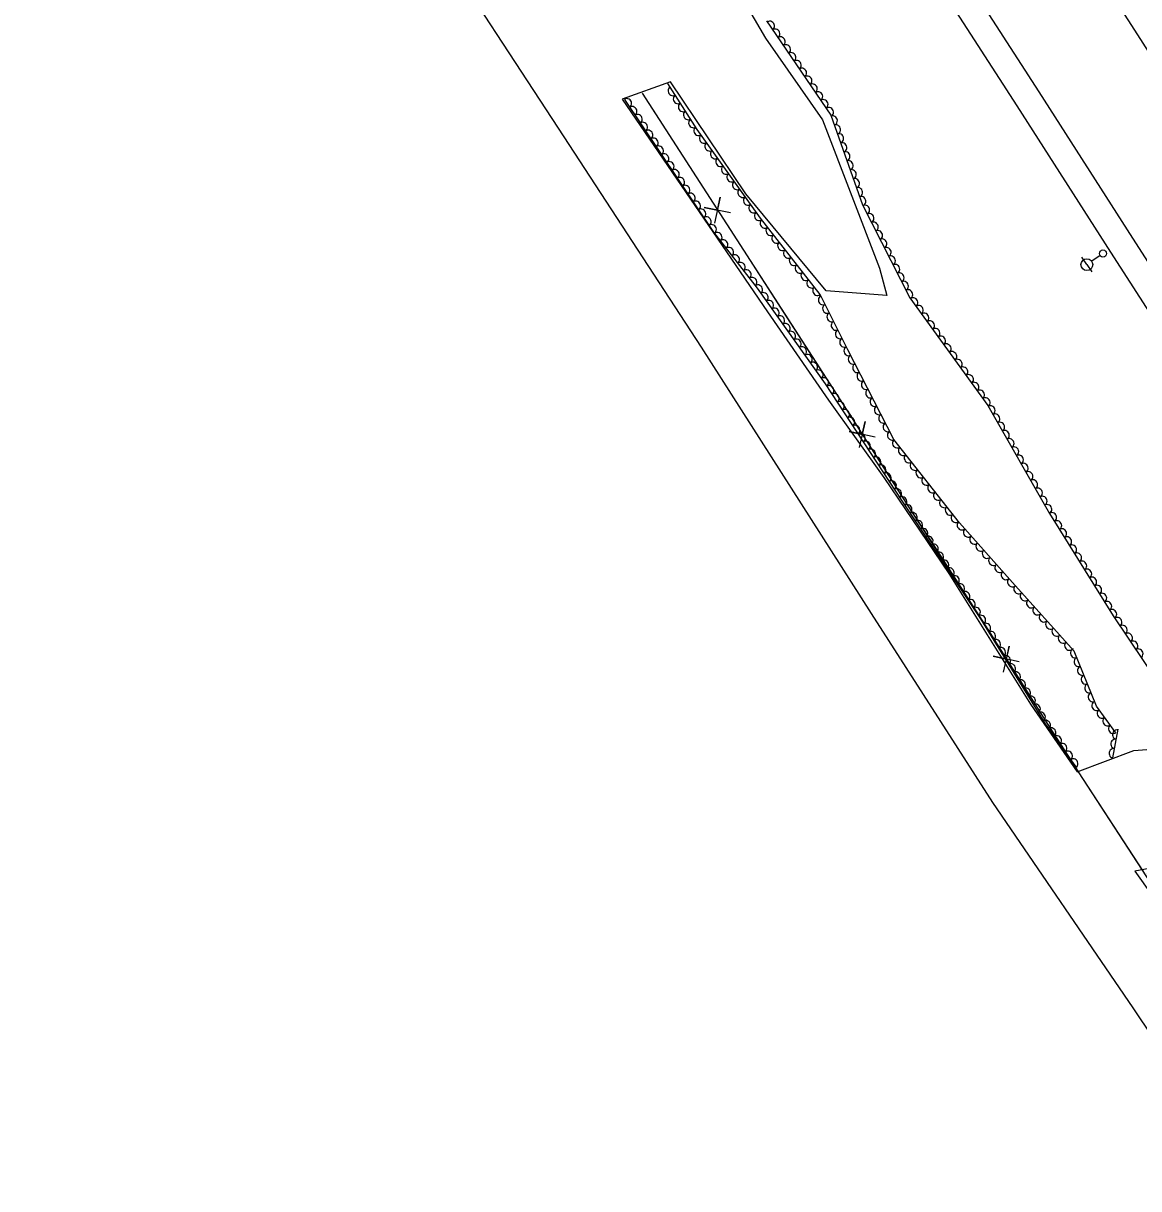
# Model space of a CAD drawing. Extents: x 1746719 to 1766531, y 631721 to 662391.
# Drawn here: x 1759684.8 to 1760154.9, y 640800.1 to 641291.2 of the extents above; entities that cross this region are included whole.
import ezdxf

# ---------------------------------------------------------------- set-up
doc = ezdxf.new("R2010")
doc.units = 0
for name, color, linetype in [('SURVEY - AERIAL SURVEY - Photo Control - Points - Elevations', 7, 'Continuous'), ('SURVEY - AERIAL SURVEY - Photo Control - Points - Locators', 7, 'Continuous'), ('SURVEY - AERIAL SURVEY - Photo Control with Text', 7, 'Continuous'), ('SURVEY - CENTERLINE - Existing Roads - Development', 7, 'Continuous'), ('SURVEY - CENTERLINE - Existing Roads Curve Text', 7, 'Continuous')]:
    doc.layers.add(name, color=color, linetype=linetype)

msp = doc.modelspace()

# ---------------------------------------------------------------- linework, layer by layer
at = {"layer": 'SURVEY - AERIAL SURVEY - Photo Control - Points - Elevations'}
for points in [[(1759256.28, 642562.06), (1759331.34, 642448.21), (1759372.09, 642386.38), (1759428.32, 642299.79), (1759481.08, 642217.88), (1759538.71, 642129.24), (1759603.54, 642028.16), (1759659.74, 641942.25), (1759711.51, 641861.77), (1759776.52, 641763.39), (1759827.75, 641682.76), (1759880.28, 641600.83), (1759924.14, 641534.16), (1759977.94, 641451.1), (1760016.39, 641391.3), (1760062.96, 641319.36), (1760103.56, 641256.45), (1760143.11, 641194.73), (1760191.91, 641118.87), (1760244.47, 641040.54), (1760278.02, 640988.87), (1760344.17, 640886.4)], [(1759271.68, 642558.69), (1759340.52, 642454.26), (1759381.29, 642392.41), (1759437.55, 642305.76), (1759490.31, 642223.86), (1759547.95, 642135.2), (1759612.77, 642034.14), (1759668.97, 641948.23), (1759720.72, 641867.78), (1759785.75, 641769.38), (1759837.02, 641688.68), (1759889.51, 641606.82), (1759933.35, 641540.17), (1759987.18, 641457.06), (1760025.63, 641397.26), (1760072.2, 641325.33), (1760112.81, 641262.4), (1760152.37, 641200.67), (1760201.11, 641124.91), (1760253.65, 641046.61), (1760287.26, 640994.85), (1760353.41, 640892.37)], [(1759339.73, 642542.67), (1759380.59, 642480.68), (1759421.46, 642418.69), (1759477.86, 642331.83), (1759530.61, 642249.94), (1759588.28, 642161.24), (1759653.06, 642060.23), (1759709.23, 641974.36), (1759760.93, 641894), (1759826.04, 641795.48), (1759877.48, 641714.5), (1759929.76, 641632.96), (1759973.54, 641566.41), (1760027.51, 641483.09), (1760065.96, 641423.28), (1760112.51, 641351.39), (1760153.19, 641288.36), (1760192.76, 641226.6), (1760241.22, 641151.27), (1760293.71, 641073.05), (1760327.55, 641020.94), (1760393.74, 640918.4)]]:
    msp.add_lwpolyline(points, dxfattribs=at)
at = {"layer": 'SURVEY - AERIAL SURVEY - Photo Control - Points - Locators'}
for points in [[(1759970.33, 641331.59), (1759997.67, 641284.96), (1760021.63, 641250.49), (1760045.64, 641187.97), (1760048.77, 641176.53), (1760023.22, 641178.42), (1759989.34, 641219.42), (1759957.53, 641266.61), (1759937.25, 641259.22), (1759998.52, 641169.57), (1760024.12, 641132.38), (1760047.48, 641099.76), (1760074.89, 641059.29), (1760109.4, 641004.22), (1760128.97, 640975.8), (1760152.9, 640984.79), (1760183.92, 640987.12)], [(1760203.73, 640800.08), (1760152.6, 640876.32), (1760093.46, 640962.9), (1760042.28, 641042.5), (1759970.69, 641154.71), (1759910.32, 641247.02), (1759855.72, 641330.61)], [(1760180.13, 640938.99), (1760153.3, 640933.88), (1760184.01, 640890.92)]]:
    msp.add_lwpolyline(points, dxfattribs=at)
at = {"layer": 'SURVEY - AERIAL SURVEY - Photo Control with Text'}
for points in [[(1759998.08, 641292.26), (1760025.22, 641252.51), (1760038.52, 641214.77), (1760058.51, 641175.54), (1760091.32, 641130.17), (1760117.41, 641084.71), (1760144.19, 641041.54), (1760170.07, 641002.96), (1760196.28, 640980.68), (1760217.83, 640940.48), (1760225.91, 640909.34), (1760215.72, 640898.48), (1760179.38, 640934.16), (1760158.53, 640933.18), (1760179.19, 640901.2), (1760201.04, 640886.69)], [(1760020.66, 641176.89), (1759995.49, 641209.16), (1759968.85, 641246.54), (1759956.46, 641265.87)], [(1759938.18, 641259.18), (1759975.76, 641203.28), (1759994.07, 641179.65), (1760022.72, 641139.34), (1760055.07, 641090.04), (1760088.27, 641040.19), (1760115.52, 640995.98), (1760128.74, 640977.45)], [(1760145.29, 640992.24), (1760137.15, 641003.4), (1760127.75, 641026.59), (1760101.7, 641055.55), (1760079.38, 641080.73), (1760051.79, 641115.87), (1760032.34, 641153.67), (1760020.66, 641176.89)], [(1760143.99, 640981.61), (1760146.25, 640993.8)]]:
    msp.add_lwpolyline(points, dxfattribs=at)
for centre, major_axis in [((1759999.52, 641290.16), (1.13, -1.65)), ((1760001.78, 641286.85), (1.13, -1.65)), ((1760004.03, 641283.55), (1.13, -1.65)), ((1760006.29, 641280.25), (1.13, -1.65)), ((1760008.54, 641276.94), (1.13, -1.65)), ((1760010.8, 641273.64), (1.13, -1.65)), ((1760013.05, 641270.34), (1.13, -1.65)), ((1760015.31, 641267.03), (1.13, -1.65)), ((1759958.5, 641262.68), (-1.08, 1.68)), ((1760017.56, 641263.73), (1.13, -1.65)), ((1760019.82, 641260.43), (1.13, -1.65)), ((1759939.3, 641257.52), (1.12, -1.66)), ((1759960.66, 641259.31), (-1.08, 1.68)), ((1759962.82, 641255.94), (-1.08, 1.68)), ((1760022.07, 641257.12), (1.13, -1.65)), ((1759941.53, 641254.2), (1.12, -1.66)), ((1759943.76, 641250.88), (1.12, -1.66)), ((1759964.98, 641252.58), (-1.08, 1.68)), ((1760024.33, 641253.82), (1.13, -1.65)), ((1760026.03, 641250.23), (0.66, -1.89)), ((1759945.99, 641247.56), (1.12, -1.66)), ((1759967.14, 641249.21), (-1.08, 1.68)), ((1759969.34, 641245.87), (-1.16, 1.63)), ((1760027.36, 641246.46), (0.66, -1.89)), ((1759948.23, 641244.24), (1.12, -1.66)), ((1759950.46, 641240.92), (1.12, -1.66)), ((1759971.66, 641242.61), (-1.16, 1.63)), ((1760028.68, 641242.69), (0.66, -1.89)), ((1759952.69, 641237.6), (1.12, -1.66)), ((1759973.98, 641239.35), (-1.16, 1.63)), ((1759976.3, 641236.09), (-1.16, 1.63)), ((1760030.01, 641238.91), (0.66, -1.89)), ((1759954.92, 641234.28), (1.12, -1.66)), ((1759957.15, 641230.96), (1.12, -1.66)), ((1759978.62, 641232.84), (-1.16, 1.63)), ((1760031.34, 641235.14), (0.66, -1.89)), ((1760032.67, 641231.37), (0.66, -1.89)), ((1759959.38, 641227.64), (1.12, -1.66)), ((1759980.94, 641229.58), (-1.16, 1.63)), ((1759983.26, 641226.32), (-1.16, 1.63)), ((1760034, 641227.59), (0.66, -1.89)), ((1759961.61, 641224.32), (1.12, -1.66)), ((1759963.85, 641221), (1.12, -1.66)), ((1759985.59, 641223.06), (-1.16, 1.63)), ((1760035.33, 641223.82), (0.66, -1.89)), ((1759966.08, 641217.68), (1.12, -1.66)), ((1759987.91, 641219.81), (-1.16, 1.63)), ((1759990.23, 641216.55), (-1.16, 1.63)), ((1760036.66, 641220.05), (0.66, -1.89)), ((1760037.99, 641216.28), (0.66, -1.89)), ((1759968.31, 641214.36), (1.12, -1.66)), ((1759970.54, 641211.05), (1.12, -1.66)), ((1759992.55, 641213.29), (-1.16, 1.63)), ((1760039.61, 641212.63), (0.91, -1.78)), ((1759972.77, 641207.73), (1.12, -1.66)), ((1759994.87, 641210.03), (-1.16, 1.63)), ((1759997.29, 641206.85), (-1.23, 1.58)), ((1760041.43, 641209.07), (0.91, -1.78)), ((1759975, 641204.41), (1.12, -1.66)), ((1759977.38, 641201.19), (1.22, -1.58)), ((1759999.75, 641203.7), (-1.23, 1.58)), ((1760043.24, 641205.5), (0.91, -1.78)), ((1760045.06, 641201.94), (0.91, -1.78)), ((1759979.83, 641198.03), (1.22, -1.58)), ((1760002.21, 641200.54), (-1.23, 1.58)), ((1760004.67, 641197.39), (-1.23, 1.58)), ((1760046.87, 641198.37), (0.91, -1.78)), ((1759982.28, 641194.87), (1.22, -1.58)), ((1759984.73, 641191.7), (1.22, -1.58)), ((1760007.13, 641194.23), (-1.23, 1.58)), ((1760048.69, 641194.81), (0.91, -1.78)), ((1760050.5, 641191.24), (0.91, -1.78)), ((1759987.18, 641188.54), (1.22, -1.58)), ((1760009.59, 641191.08), (-1.23, 1.58)), ((1760012.05, 641187.93), (-1.23, 1.58)), ((1760052.32, 641187.68), (0.91, -1.78)), ((1759989.63, 641185.38), (1.22, -1.58)), ((1759992.08, 641182.22), (1.22, -1.58)), ((1760014.51, 641184.77), (-1.23, 1.58)), ((1760054.14, 641184.12), (0.91, -1.78)), ((1759994.5, 641179.04), (1.16, -1.63)), ((1760016.97, 641181.62), (-1.23, 1.58)), ((1760019.43, 641178.46), (-1.23, 1.58)), ((1760055.95, 641180.55), (0.91, -1.78)), ((1760057.77, 641176.99), (0.91, -1.78)), ((1759996.82, 641175.78), (1.16, -1.63)), ((1759999.14, 641172.52), (1.16, -1.63)), ((1760021.83, 641174.55), (-0.9, 1.79)), ((1760059.9, 641173.62), (1.17, -1.62)), ((1760001.46, 641169.26), (1.16, -1.63)), ((1760023.63, 641170.98), (-0.9, 1.79)), ((1760025.43, 641167.4), (-0.9, 1.79)), ((1760062.24, 641170.37), (1.17, -1.62)), ((1760064.59, 641167.13), (1.17, -1.62)), ((1760003.77, 641166), (1.16, -1.63)), ((1760006.09, 641162.74), (1.16, -1.63)), ((1760027.23, 641163.83), (-0.9, 1.79)), ((1760066.93, 641163.89), (1.17, -1.62)), ((1760008.41, 641159.48), (1.16, -1.63)), ((1760029.02, 641160.26), (-0.9, 1.79)), ((1760069.27, 641160.65), (1.17, -1.62)), ((1760071.62, 641157.41), (1.17, -1.62)), ((1760010.73, 641156.22), (1.16, -1.63)), ((1760013.04, 641152.96), (1.16, -1.63)), ((1760030.82, 641156.68), (-0.9, 1.79)), ((1760032.62, 641153.11), (-0.92, 1.78)), ((1760073.96, 641154.17), (1.17, -1.62)), ((1760015.36, 641149.7), (1.16, -1.63)), ((1760034.45, 641149.56), (-0.92, 1.78)), ((1760076.31, 641150.93), (1.17, -1.62)), ((1760078.65, 641147.69), (1.17, -1.62)), ((1760017.68, 641146.44), (1.16, -1.63)), ((1760020, 641143.18), (1.16, -1.63)), ((1760036.28, 641146), (-0.92, 1.78)), ((1760081, 641144.45), (1.17, -1.62)), ((1760022.31, 641139.92), (1.16, -1.63)), ((1760038.11, 641142.44), (-0.92, 1.78)), ((1760039.95, 641138.89), (-0.92, 1.78)), ((1760083.34, 641141.21), (1.17, -1.62)), ((1760085.69, 641137.97), (1.17, -1.62)), ((1760024.53, 641136.59), (1.1, -1.67)), ((1760026.73, 641133.24), (1.1, -1.67)), ((1760041.78, 641135.33), (-0.92, 1.78)), ((1760088.03, 641134.72), (1.17, -1.62)), ((1760028.92, 641129.9), (1.1, -1.67)), ((1760043.61, 641131.77), (-0.92, 1.78)), ((1760045.44, 641128.22), (-0.92, 1.78)), ((1760090.37, 641131.48), (1.17, -1.62)), ((1760092.51, 641128.11), (1, -1.73)), ((1760031.11, 641126.55), (1.1, -1.67)), ((1760033.31, 641123.21), (1.1, -1.67)), ((1760047.27, 641124.66), (-0.92, 1.78)), ((1760094.5, 641124.64), (1, -1.73)), ((1760035.5, 641119.86), (1.1, -1.67)), ((1760049.1, 641121.1), (-0.92, 1.78)), ((1760096.49, 641121.17), (1, -1.73)), ((1760098.48, 641117.7), (1, -1.73)), ((1760037.7, 641116.52), (1.1, -1.67)), ((1760039.89, 641113.18), (1.1, -1.67)), ((1760050.93, 641117.55), (-0.92, 1.78)), ((1760053.1, 641114.21), (-1.24, 1.57)), ((1760100.47, 641114.23), (1, -1.73)), ((1760042.09, 641109.83), (1.1, -1.67)), ((1760055.57, 641111.06), (-1.24, 1.57)), ((1760102.46, 641110.76), (1, -1.73)), ((1760044.28, 641106.49), (1.1, -1.67)), ((1760046.48, 641103.14), (1.1, -1.67)), ((1760058.04, 641107.92), (-1.24, 1.57)), ((1760060.51, 641104.77), (-1.24, 1.57)), ((1760104.45, 641107.29), (1, -1.73)), ((1760106.44, 641103.82), (1, -1.73)), ((1760048.67, 641099.8), (1.1, -1.67)), ((1760062.98, 641101.62), (-1.24, 1.57)), ((1760108.44, 641100.35), (1, -1.73)), ((1760050.87, 641096.46), (1.1, -1.67)), ((1760053.06, 641093.11), (1.1, -1.67)), ((1760065.45, 641098.48), (-1.24, 1.57)), ((1760067.92, 641095.33), (-1.24, 1.57)), ((1760110.43, 641096.88), (1, -1.73)), ((1760112.42, 641093.41), (1, -1.73)), ((1760055.26, 641089.77), (1.11, -1.66)), ((1760070.39, 641092.18), (-1.24, 1.57)), ((1760072.86, 641089.04), (-1.24, 1.57)), ((1760114.41, 641089.94), (1, -1.73)), ((1760057.47, 641086.44), (1.11, -1.66)), ((1760075.33, 641085.89), (-1.24, 1.57)), ((1760116.4, 641086.47), (1, -1.73)), ((1760059.69, 641083.11), (1.11, -1.66)), ((1760061.91, 641079.78), (1.11, -1.66)), ((1760077.8, 641082.75), (-1.24, 1.57)), ((1760080.33, 641079.65), (-1.33, 1.5)), ((1760118.45, 641083.04), (1.05, -1.7)), ((1760120.56, 641079.64), (1.05, -1.7)), ((1760064.12, 641076.45), (1.11, -1.66)), ((1760082.99, 641076.66), (-1.33, 1.5)), ((1760122.66, 641076.24), (1.05, -1.7)), ((1760066.34, 641073.12), (1.11, -1.66)), ((1760068.56, 641069.79), (1.11, -1.66)), ((1760085.64, 641073.67), (-1.33, 1.5)), ((1760088.29, 641070.67), (-1.33, 1.5)), ((1760124.77, 641072.84), (1.05, -1.7)), ((1760126.88, 641069.44), (1.05, -1.7)), ((1760070.77, 641066.46), (1.11, -1.66)), ((1760090.95, 641067.68), (-1.33, 1.5)), ((1760093.6, 641064.69), (-1.33, 1.5)), ((1760128.99, 641066.04), (1.05, -1.7)), ((1760072.99, 641063.13), (1.11, -1.66)), ((1760075.21, 641059.8), (1.11, -1.66)), ((1760096.25, 641061.69), (-1.33, 1.5)), ((1760131.1, 641062.64), (1.05, -1.7)), ((1760133.21, 641059.24), (1.05, -1.7)), ((1760077.42, 641056.47), (1.11, -1.66)), ((1760098.91, 641058.7), (-1.33, 1.5)), ((1760101.56, 641055.71), (-1.33, 1.5)), ((1760135.31, 641055.85), (1.05, -1.7)), ((1760079.64, 641053.14), (1.11, -1.66)), ((1760081.86, 641049.81), (1.11, -1.66)), ((1760104.23, 641052.73), (-1.34, 1.49)), ((1760106.91, 641049.76), (-1.34, 1.49)), ((1760137.42, 641052.45), (1.05, -1.7)), ((1760139.53, 641049.05), (1.05, -1.7)), ((1760084.07, 641046.48), (1.11, -1.66)), ((1760109.58, 641046.78), (-1.34, 1.49)), ((1760141.64, 641045.65), (1.05, -1.7)), ((1760086.29, 641043.15), (1.11, -1.66)), ((1760088.49, 641039.82), (1.05, -1.7)), ((1760112.26, 641043.81), (-1.34, 1.49)), ((1760114.93, 641040.84), (-1.34, 1.49)), ((1760143.75, 641042.25), (1.05, -1.7)), ((1760090.59, 641036.41), (1.05, -1.7)), ((1760117.61, 641037.86), (-1.34, 1.49)), ((1760120.28, 641034.89), (-1.34, 1.49)), ((1760145.95, 641038.91), (1.11, -1.66)), ((1760148.18, 641035.59), (1.11, -1.66)), ((1760092.69, 641033.01), (1.05, -1.7)), ((1760094.79, 641029.6), (1.05, -1.7)), ((1760122.96, 641031.92), (-1.34, 1.49)), ((1760150.41, 641032.27), (1.11, -1.66)), ((1760096.89, 641026.2), (1.05, -1.7)), ((1760125.63, 641028.94), (-1.34, 1.49)), ((1760128.06, 641025.81), (-0.75, 1.85)), ((1760152.64, 641028.94), (1.11, -1.66)), ((1760154.86, 641025.62), (1.11, -1.66)), ((1760098.99, 641022.79), (1.05, -1.7)), ((1760101.09, 641019.39), (1.05, -1.7)), ((1760129.57, 641022.11), (-0.75, 1.85)), ((1760103.19, 641015.98), (1.05, -1.7)), ((1760131.07, 641018.4), (-0.75, 1.85)), ((1760105.29, 641012.58), (1.05, -1.7)), ((1760132.57, 641014.69), (-0.75, 1.85)), ((1760134.07, 641010.99), (-0.75, 1.85)), ((1760107.39, 641009.17), (1.05, -1.7)), ((1760109.49, 641005.77), (1.05, -1.7)), ((1760135.58, 641007.28), (-0.75, 1.85)), ((1760111.59, 641002.36), (1.05, -1.7)), ((1760137.08, 641003.57), (-0.75, 1.85)), ((1760139.39, 641000.32), (-1.18, 1.62)), ((1760113.69, 640998.96), (1.05, -1.7)), ((1760115.82, 640995.57), (1.16, -1.63)), ((1760141.75, 640997.08), (-1.18, 1.62)), ((1760118.14, 640992.32), (1.16, -1.63)), ((1760144.11, 640993.85), (-1.18, 1.62)), ((1760145.81, 640991.44), (0.36, 1.97)), ((1760120.46, 640989.06), (1.16, -1.63)), ((1760122.78, 640985.8), (1.16, -1.63)), ((1760145.08, 640987.51), (0.36, 1.97)), ((1760125.1, 640982.55), (1.16, -1.63)), ((1760144.36, 640983.57), (0.36, 1.97)), ((1760127.43, 640979.29), (1.16, -1.63))]:
    msp.add_ellipse(centre, major_axis=major_axis, ratio=0.940188, start_param=0, end_param=3.141593, dxfattribs=at)
at = {"layer": 'SURVEY - CENTERLINE - Existing Roads - Development'}
for p, q in [((1760133.09, 641189.52), (1760130.97, 641192.61)), ((1760133.09, 641189.52), (1760135.22, 641186.43)), ((1760138.65, 641193.35), (1760135.15, 641190.94))]:
    msp.add_line(p, q, dxfattribs=at)
for centre, radius in [((1760139.89, 641194.2), 1.5), ((1760133.09, 641189.52), 2.5)]:
    msp.add_circle(centre, radius, dxfattribs=at)
at = {"layer": 'SURVEY - CENTERLINE - Existing Roads Curve Text'}
for points in [[(1759945.65, 641261.83), (1759988.29, 641195.6), (1760031.94, 641128.25), (1760057.96, 641087.5), (1760089.16, 641039.22), (1760117.41, 640994.56), (1760129.49, 640975.7)], [(1759945.65, 641261.83), (1759972.72, 641219.79)], [(1759982.82, 641211.31), (1759971.82, 641213.62), (1759977.34, 641212.42), (1759978.54, 641217.95), (1759976.09, 641206.98)], [(1759981.44, 641206.25), (1759988.29, 641195.6), (1760006.64, 641167.3)], [(1760006.64, 641167.3), (1760031.94, 641128.25), (1760033.81, 641125.32)], [(1760043.88, 641116.8), (1760032.89, 641119.16), (1760038.41, 641117.94), (1760039.63, 641123.46), (1760037.14, 641112.5)], [(1760042.48, 641111.75), (1760057.96, 641087.5), (1760067.53, 641072.7)], [(1760067.53, 641072.7), (1760089.16, 641039.22), (1760094.58, 641030.65)], [(1760104.61, 641022.08), (1760093.63, 641024.48), (1760099.15, 641023.24), (1760100.39, 641028.76), (1760097.85, 641017.81)], [(1760103.19, 641017.04), (1760117.41, 640994.56), (1760128.09, 640977.89)], [(1760128.09, 640977.89), (1760129.49, 640975.7)], [(1760129.49, 640975.7), (1760167.62, 640917.11), (1760198.1, 640869.33), (1760230.51, 640819.5)], [(1760129.49, 640975.7), (1760156.76, 640933.79)]]:
    msp.add_lwpolyline(points, dxfattribs=at)

doc.saveas('drawing.dxf')
